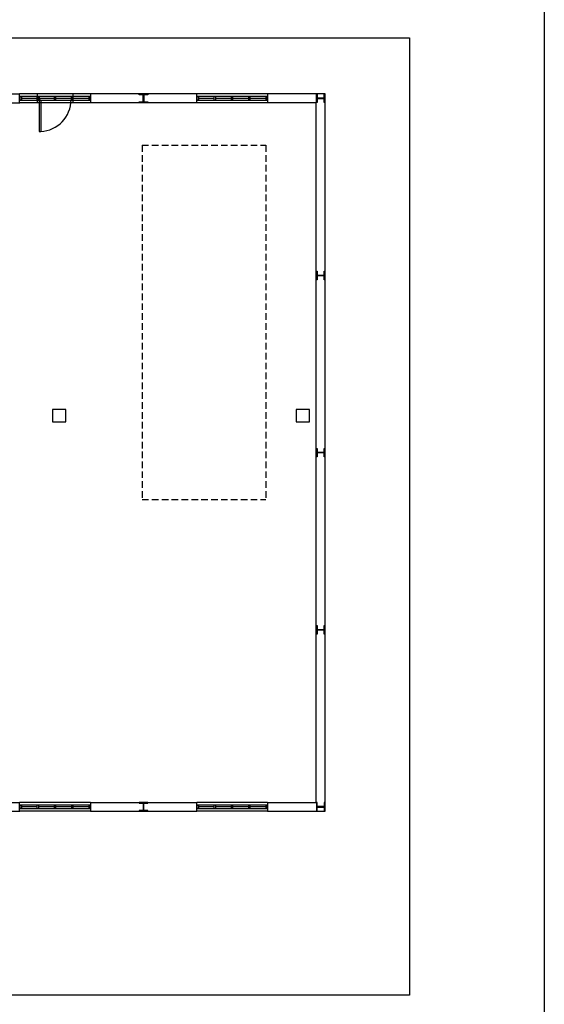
# Model space of a CAD drawing. Header units: millimetres. Extents: x -559 to 10735, y -2326 to 222.
# Tile 660 of 678: x 10172 to 10252, y -1433 to -1283. Entities that reach past the tile are written whole.
import ezdxf

# ---------------------------------------------------------------- set-up
doc = ezdxf.new("R2010")
doc.units = ezdxf.units.MM
doc.header["$LTSCALE"] = 4
doc.linetypes.add('HIDDEN', pattern=[0.375, 0.25, -0.125])
for name, color, linetype in [('Extremos da Area Total', 253, 'Continuous'), ('Modelo', 251, 'Continuous'), ('Planta Baixa', 251, 'Continuous')]:
    doc.layers.add(name, color=color, linetype=linetype)

# ---------------------------------------------------------------- blocks, each defined once
blk = doc.blocks.new('AUW01D3S-flat-27-flat-1')
at = {"color": 9}
for p, q in [((0, 0.125), (-2, 0.125)), ((0, -0.125), (-2, -0.125))]:
    blk.add_line(p, q, dxfattribs=at)
blk = doc.blocks.new('AUD18D1S-flat-57-flat-1')
at = {"color": 9}
for p, q in [((-2, -0.125), (-2, 0.125)), ((0, 0.125), (0, -0.125))]:
    blk.add_line(p, q, dxfattribs=at)
blk = doc.blocks.new('AUD19D1S-flat-57-flat-1')
at = {"color": 9}
for p, q in [((-2, 0), (-2, 0)), ((0, 0), (0, 0))]:
    blk.add_line(p, q, dxfattribs=at)
blk = doc.blocks.new('AUD37D1S-flat-177-flat-1')
at = {"color": 9}
for p, q in [((-0.05, 0.05), (-0.05, -0.05)), ((0, 0.05), (-0.05, 0.05)), ((0, -0.05), (0, 0.05)), ((-0.05, -0.05), (0, -0.05))]:
    blk.add_line(p, q, dxfattribs=at)
at = {"color": 9, "width": 0.5, "flags": 3}
for p in [(-0.05, 0), (-0.05, -0.05)]:
    blk.add_attdef('JAMBPT', p, '', height=0.01, rotation=180, dxfattribs=at)
at = {"color": 9, "oblique": 36.8699, "width": 1.25, "flags": 3}
for p in [(-0.05, 0.05), (-0.05, 0), (-0.05, -0.05)]:
    blk.add_attdef('JAMBPT', p, '', height=0.00632, rotation=243.4349, dxfattribs=at)
blk = doc.blocks.new('AUD37D1S-flat-176-flat-1')
at = {"color": 9}
for p, q in [((0, -0.05), (0, 0.05)), ((0, 0.05), (0.05, 0.05)), ((0.05, 0.05), (0.05, -0.05)), ((0.05, -0.05), (0, -0.05))]:
    blk.add_line(p, q, dxfattribs=at)
at = {"color": 9, "text_generation_flag": 4, "width": 1.25, "flags": 3}
for p in [(0.05, 0.05), (0.05, 0), (0.05, -0.05)]:
    blk.add_attdef('JAMBPT', p, '', height=0.00632, rotation=296.5651, dxfattribs=at)
at = {"color": 9, "text_generation_flag": 4, "width": 0.5, "flags": 3}
for p in [(0.05, 0), (0.05, -0.05)]:
    blk.add_attdef('JAMBPT', p, '', height=0.01, dxfattribs=at)
blk = doc.blocks.new('AUD40D1S-flat-54-flat-1')
at = {"color": 9}
for p, q in [((-1, 0.05), (-1, -0.05)), ((1, 0.05), (-1, 0.05)), ((1, -0.05), (1, 0.05)), ((-1, -0.05), (1, -0.05))]:
    blk.add_line(p, q, dxfattribs=at)
blk = doc.blocks.new('AUD40D1S-flat-53-flat-1')
at = {"color": 9}
for p, q in [((-1, 0.05), (-1, -0.05)), ((1, 0.05), (-1, 0.05)), ((1, -0.05), (1, 0.05)), ((-1, -0.05), (1, -0.05))]:
    blk.add_line(p, q, dxfattribs=at)
blk = doc.blocks.new('AUD37D1S-flat-175-flat-1')
at = {"color": 9}
for p, q in [((-0.05, 0.05), (-0.05, -0.05)), ((0, 0.05), (-0.05, 0.05)), ((0, -0.05), (0, 0.05)), ((-0.05, -0.05), (0, -0.05))]:
    blk.add_line(p, q, dxfattribs=at)
at = {"color": 9, "width": 0.5, "flags": 3}
for p in [(-0.05, 0), (-0.05, -0.05)]:
    blk.add_attdef('JAMBPT', p, '', height=0.01, rotation=180, dxfattribs=at)
at = {"color": 9, "oblique": 36.8699, "width": 1.25, "flags": 3}
for p in [(-0.05, 0.05), (-0.05, 0), (-0.05, -0.05)]:
    blk.add_attdef('JAMBPT', p, '', height=0.00632, rotation=243.4349, dxfattribs=at)
blk = doc.blocks.new('AUD37D1S-flat-174-flat-1')
at = {"color": 9}
for p, q in [((-0.05, 0.05), (-0.05, -0.05)), ((0, 0.05), (-0.05, 0.05)), ((0, -0.05), (0, 0.05)), ((-0.05, -0.05), (0, -0.05))]:
    blk.add_line(p, q, dxfattribs=at)
at = {"color": 9, "width": 0.5, "flags": 3}
for p in [(-0.05, 0), (-0.05, -0.05)]:
    blk.add_attdef('JAMBPT', p, '', height=0.01, rotation=180, dxfattribs=at)
at = {"color": 9, "oblique": 36.8699, "width": 1.25, "flags": 3}
for p in [(-0.05, 0.05), (-0.05, 0), (-0.05, -0.05)]:
    blk.add_attdef('JAMBPT', p, '', height=0.00632, rotation=243.4349, dxfattribs=at)
blk = doc.blocks.new('AUD37D1S-flat-173-flat-1')
at = {"color": 9}
for p, q in [((-0.05, 0.05), (-0.05, -0.05)), ((0, 0.05), (-0.05, 0.05)), ((0, -0.05), (0, 0.05)), ((-0.05, -0.05), (0, -0.05))]:
    blk.add_line(p, q, dxfattribs=at)
at = {"color": 9, "width": 0.5, "flags": 3}
for p in [(-0.05, 0), (-0.05, -0.05)]:
    blk.add_attdef('JAMBPT', p, '', height=0.01, rotation=180, dxfattribs=at)
at = {"color": 9, "oblique": 36.8699, "width": 1.25, "flags": 3}
for p in [(-0.05, 0.05), (-0.05, 0), (-0.05, -0.05)]:
    blk.add_attdef('JAMBPT', p, '', height=0.00632, rotation=243.4349, dxfattribs=at)
blk = doc.blocks.new('AUW01D1S-flat-88-flat-1')
at = {"color": 9}
blk.add_line((0.21875, 0), (-0.21875, 0), dxfattribs=at)
blk = doc.blocks.new('AUW01D1S-flat-87-flat-1')
at = {"color": 9}
blk.add_line((0.21875, 0), (-0.21875, 0), dxfattribs=at)
blk = doc.blocks.new('AUW01D1S-flat-86-flat-1')
at = {"color": 9}
blk.add_line((0.21875, 0), (-0.21875, 0), dxfattribs=at)
blk = doc.blocks.new('AUW01D1S-flat-85-flat-1')
at = {"color": 9}
blk.add_line((0.21875, 0), (-0.21875, 0), dxfattribs=at)
blk = doc.blocks.new('AUW01D3S-flat-26-flat-1')
at = {"color": 9}
for p, q in [((0, 0.125), (-2, 0.125)), ((0, -0.125), (-2, -0.125))]:
    blk.add_line(p, q, dxfattribs=at)
blk = doc.blocks.new('AUD18D1S-flat-56-flat-1')
at = {"color": 9}
for p, q in [((-2, -0.125), (-2, 0.125)), ((0, 0.125), (0, -0.125))]:
    blk.add_line(p, q, dxfattribs=at)
blk = doc.blocks.new('AUD19D1S-flat-56-flat-1')
at = {"color": 9}
for p, q in [((-2, 0), (-2, 0)), ((0, 0), (0, 0))]:
    blk.add_line(p, q, dxfattribs=at)
blk = doc.blocks.new('AUD37D1S-flat-172-flat-1')
at = {"color": 9}
for p, q in [((-0.05, 0.05), (-0.05, -0.05)), ((0, 0.05), (-0.05, 0.05)), ((0, -0.05), (0, 0.05)), ((-0.05, -0.05), (0, -0.05))]:
    blk.add_line(p, q, dxfattribs=at)
at = {"color": 9, "width": 0.5, "flags": 3}
for p in [(-0.05, 0), (-0.05, -0.05)]:
    blk.add_attdef('JAMBPT', p, '', height=0.01, rotation=180, dxfattribs=at)
at = {"color": 9, "oblique": 36.8699, "width": 1.25, "flags": 3}
for p in [(-0.05, 0.05), (-0.05, 0), (-0.05, -0.05)]:
    blk.add_attdef('JAMBPT', p, '', height=0.00632, rotation=243.4349, dxfattribs=at)
blk = doc.blocks.new('AUD37D1S-flat-171-flat-1')
at = {"color": 9}
for p, q in [((0, -0.05), (0, 0.05)), ((0, 0.05), (0.05, 0.05)), ((0.05, 0.05), (0.05, -0.05)), ((0.05, -0.05), (0, -0.05))]:
    blk.add_line(p, q, dxfattribs=at)
at = {"color": 9, "text_generation_flag": 4, "width": 1.25, "flags": 3}
for p in [(0.05, 0.05), (0.05, 0), (0.05, -0.05)]:
    blk.add_attdef('JAMBPT', p, '', height=0.00632, rotation=296.5651, dxfattribs=at)
at = {"color": 9, "text_generation_flag": 4, "width": 0.5, "flags": 3}
for p in [(0.05, 0), (0.05, -0.05)]:
    blk.add_attdef('JAMBPT', p, '', height=0.01, dxfattribs=at)
blk = doc.blocks.new('AUD40D1S-flat-52-flat-1')
at = {"color": 9}
for p, q in [((-1, 0.05), (-1, -0.05)), ((1, 0.05), (-1, 0.05)), ((1, -0.05), (1, 0.05)), ((-1, -0.05), (1, -0.05))]:
    blk.add_line(p, q, dxfattribs=at)
blk = doc.blocks.new('AUD40D1S-flat-51-flat-1')
at = {"color": 9}
for p, q in [((-1, 0.05), (-1, -0.05)), ((1, 0.05), (-1, 0.05)), ((1, -0.05), (1, 0.05)), ((-1, -0.05), (1, -0.05))]:
    blk.add_line(p, q, dxfattribs=at)
blk = doc.blocks.new('AUD37D1S-flat-170-flat-1')
at = {"color": 9}
for p, q in [((-0.05, 0.05), (-0.05, -0.05)), ((0, 0.05), (-0.05, 0.05)), ((0, -0.05), (0, 0.05)), ((-0.05, -0.05), (0, -0.05))]:
    blk.add_line(p, q, dxfattribs=at)
at = {"color": 9, "width": 0.5, "flags": 3}
for p in [(-0.05, 0), (-0.05, -0.05)]:
    blk.add_attdef('JAMBPT', p, '', height=0.01, rotation=180, dxfattribs=at)
at = {"color": 9, "oblique": 36.8699, "width": 1.25, "flags": 3}
for p in [(-0.05, 0.05), (-0.05, 0), (-0.05, -0.05)]:
    blk.add_attdef('JAMBPT', p, '', height=0.00632, rotation=243.4349, dxfattribs=at)
blk = doc.blocks.new('AUD37D1S-flat-169-flat-1')
at = {"color": 9}
for p, q in [((-0.05, 0.05), (-0.05, -0.05)), ((0, 0.05), (-0.05, 0.05)), ((0, -0.05), (0, 0.05)), ((-0.05, -0.05), (0, -0.05))]:
    blk.add_line(p, q, dxfattribs=at)
at = {"color": 9, "width": 0.5, "flags": 3}
for p in [(-0.05, 0), (-0.05, -0.05)]:
    blk.add_attdef('JAMBPT', p, '', height=0.01, rotation=180, dxfattribs=at)
at = {"color": 9, "oblique": 36.8699, "width": 1.25, "flags": 3}
for p in [(-0.05, 0.05), (-0.05, 0), (-0.05, -0.05)]:
    blk.add_attdef('JAMBPT', p, '', height=0.00632, rotation=243.4349, dxfattribs=at)
blk = doc.blocks.new('AUD37D1S-flat-168-flat-1')
at = {"color": 9}
for p, q in [((-0.05, 0.05), (-0.05, -0.05)), ((0, 0.05), (-0.05, 0.05)), ((0, -0.05), (0, 0.05)), ((-0.05, -0.05), (0, -0.05))]:
    blk.add_line(p, q, dxfattribs=at)
at = {"color": 9, "width": 0.5, "flags": 3}
for p in [(-0.05, 0), (-0.05, -0.05)]:
    blk.add_attdef('JAMBPT', p, '', height=0.01, rotation=180, dxfattribs=at)
at = {"color": 9, "oblique": 36.8699, "width": 1.25, "flags": 3}
for p in [(-0.05, 0.05), (-0.05, 0), (-0.05, -0.05)]:
    blk.add_attdef('JAMBPT', p, '', height=0.00632, rotation=243.4349, dxfattribs=at)
blk = doc.blocks.new('AUW01D1S-flat-84-flat-1')
at = {"color": 9}
blk.add_line((0.21875, 0), (-0.21875, 0), dxfattribs=at)
blk = doc.blocks.new('AUW01D1S-flat-83-flat-1')
at = {"color": 9}
blk.add_line((0.21875, 0), (-0.21875, 0), dxfattribs=at)
blk = doc.blocks.new('AUW01D1S-flat-82-flat-1')
at = {"color": 9}
blk.add_line((0.21875, 0), (-0.21875, 0), dxfattribs=at)
blk = doc.blocks.new('AUW01D1S-flat-81-flat-1')
at = {"color": 9}
blk.add_line((0.21875, 0), (-0.21875, 0), dxfattribs=at)
blk = doc.blocks.new('AUW01D3S-flat-25-flat-1')
at = {"color": 9}
for p, q in [((0, 0.125), (-2, 0.125)), ((0, -0.125), (-2, -0.125))]:
    blk.add_line(p, q, dxfattribs=at)
blk = doc.blocks.new('AUD18D1S-flat-55-flat-1')
at = {"color": 9}
for p, q in [((-2, -0.125), (-2, 0.125)), ((0, 0.125), (0, -0.125))]:
    blk.add_line(p, q, dxfattribs=at)
blk = doc.blocks.new('AUD19D1S-flat-55-flat-1')
at = {"color": 9}
for p, q in [((-2, 0), (-2, 0)), ((0, 0), (0, 0))]:
    blk.add_line(p, q, dxfattribs=at)
blk = doc.blocks.new('AUD37D1S-flat-167-flat-1')
at = {"color": 9}
for p, q in [((-0.05, 0.05), (-0.05, -0.05)), ((0, 0.05), (-0.05, 0.05)), ((0, -0.05), (0, 0.05)), ((-0.05, -0.05), (0, -0.05))]:
    blk.add_line(p, q, dxfattribs=at)
at = {"color": 9, "width": 0.5, "flags": 3}
for p in [(-0.05, 0), (-0.05, -0.05)]:
    blk.add_attdef('JAMBPT', p, '', height=0.01, rotation=180, dxfattribs=at)
at = {"color": 9, "oblique": 36.8699, "width": 1.25, "flags": 3}
for p in [(-0.05, 0.05), (-0.05, 0), (-0.05, -0.05)]:
    blk.add_attdef('JAMBPT', p, '', height=0.00632, rotation=243.4349, dxfattribs=at)
blk = doc.blocks.new('AUD37D1S-flat-166-flat-1')
at = {"color": 9}
for p, q in [((0, -0.05), (0, 0.05)), ((0, 0.05), (0.05, 0.05)), ((0.05, 0.05), (0.05, -0.05)), ((0.05, -0.05), (0, -0.05))]:
    blk.add_line(p, q, dxfattribs=at)
at = {"color": 9, "text_generation_flag": 4, "width": 1.25, "flags": 3}
for p in [(0.05, 0.05), (0.05, 0), (0.05, -0.05)]:
    blk.add_attdef('JAMBPT', p, '', height=0.00632, rotation=296.5651, dxfattribs=at)
at = {"color": 9, "text_generation_flag": 4, "width": 0.5, "flags": 3}
for p in [(0.05, 0), (0.05, -0.05)]:
    blk.add_attdef('JAMBPT', p, '', height=0.01, dxfattribs=at)
blk = doc.blocks.new('AUD40D1S-flat-50-flat-1')
at = {"color": 9}
for p, q in [((-1, 0.05), (-1, -0.05)), ((1, 0.05), (-1, 0.05)), ((1, -0.05), (1, 0.05)), ((-1, -0.05), (1, -0.05))]:
    blk.add_line(p, q, dxfattribs=at)
blk = doc.blocks.new('AUD40D1S-flat-49-flat-1')
at = {"color": 9}
for p, q in [((-1, 0.05), (-1, -0.05)), ((1, 0.05), (-1, 0.05)), ((1, -0.05), (1, 0.05)), ((-1, -0.05), (1, -0.05))]:
    blk.add_line(p, q, dxfattribs=at)
blk = doc.blocks.new('AUD37D1S-flat-165-flat-1')
at = {"color": 9}
for p, q in [((-0.05, 0.05), (-0.05, -0.05)), ((0, 0.05), (-0.05, 0.05)), ((0, -0.05), (0, 0.05)), ((-0.05, -0.05), (0, -0.05))]:
    blk.add_line(p, q, dxfattribs=at)
at = {"color": 9, "width": 0.5, "flags": 3}
for p in [(-0.05, 0), (-0.05, -0.05)]:
    blk.add_attdef('JAMBPT', p, '', height=0.01, rotation=180, dxfattribs=at)
at = {"color": 9, "oblique": 36.8699, "width": 1.25, "flags": 3}
for p in [(-0.05, 0.05), (-0.05, 0), (-0.05, -0.05)]:
    blk.add_attdef('JAMBPT', p, '', height=0.00632, rotation=243.4349, dxfattribs=at)
blk = doc.blocks.new('AUD37D1S-flat-164-flat-1')
at = {"color": 9}
for p, q in [((-0.05, 0.05), (-0.05, -0.05)), ((0, 0.05), (-0.05, 0.05)), ((0, -0.05), (0, 0.05)), ((-0.05, -0.05), (0, -0.05))]:
    blk.add_line(p, q, dxfattribs=at)
at = {"color": 9, "width": 0.5, "flags": 3}
for p in [(-0.05, 0), (-0.05, -0.05)]:
    blk.add_attdef('JAMBPT', p, '', height=0.01, rotation=180, dxfattribs=at)
at = {"color": 9, "oblique": 36.8699, "width": 1.25, "flags": 3}
for p in [(-0.05, 0.05), (-0.05, 0), (-0.05, -0.05)]:
    blk.add_attdef('JAMBPT', p, '', height=0.00632, rotation=243.4349, dxfattribs=at)
blk = doc.blocks.new('AUD37D1S-flat-163-flat-1')
at = {"color": 9}
for p, q in [((-0.05, 0.05), (-0.05, -0.05)), ((0, 0.05), (-0.05, 0.05)), ((0, -0.05), (0, 0.05)), ((-0.05, -0.05), (0, -0.05))]:
    blk.add_line(p, q, dxfattribs=at)
at = {"color": 9, "width": 0.5, "flags": 3}
for p in [(-0.05, 0), (-0.05, -0.05)]:
    blk.add_attdef('JAMBPT', p, '', height=0.01, rotation=180, dxfattribs=at)
at = {"color": 9, "oblique": 36.8699, "width": 1.25, "flags": 3}
for p in [(-0.05, 0.05), (-0.05, 0), (-0.05, -0.05)]:
    blk.add_attdef('JAMBPT', p, '', height=0.00632, rotation=243.4349, dxfattribs=at)
blk = doc.blocks.new('AUW01D1S-flat-80-flat-1')
at = {"color": 9}
blk.add_line((0.21875, 0), (-0.21875, 0), dxfattribs=at)
blk = doc.blocks.new('AUW01D1S-flat-79-flat-1')
at = {"color": 9}
blk.add_line((0.21875, 0), (-0.21875, 0), dxfattribs=at)
blk = doc.blocks.new('AUW01D1S-flat-78-flat-1')
at = {"color": 9}
blk.add_line((0.21875, 0), (-0.21875, 0), dxfattribs=at)
blk = doc.blocks.new('AUW01D1S-flat-77-flat-1')
at = {"color": 9}
blk.add_line((0.21875, 0), (-0.21875, 0), dxfattribs=at)
blk = doc.blocks.new('AUW01D3S-flat-24-flat-1')
at = {"color": 9}
for p, q in [((0, 0.125), (-2, 0.125)), ((0, -0.125), (-2, -0.125))]:
    blk.add_line(p, q, dxfattribs=at)
blk = doc.blocks.new('AUD18D1S-flat-54-flat-1')
at = {"color": 9}
for p, q in [((-2, -0.125), (-2, 0.125)), ((0, 0.125), (0, -0.125))]:
    blk.add_line(p, q, dxfattribs=at)
blk = doc.blocks.new('AUD19D1S-flat-54-flat-1')
at = {"color": 9}
for p, q in [((-2, 0), (-2, 0)), ((0, 0), (0, 0))]:
    blk.add_line(p, q, dxfattribs=at)
blk = doc.blocks.new('AUD37D1S-flat-162-flat-1')
at = {"color": 9}
for p, q in [((-0.05, 0.05), (-0.05, -0.05)), ((0, 0.05), (-0.05, 0.05)), ((0, -0.05), (0, 0.05)), ((-0.05, -0.05), (0, -0.05))]:
    blk.add_line(p, q, dxfattribs=at)
at = {"color": 9, "width": 0.5, "flags": 3}
for p in [(-0.05, 0), (-0.05, -0.05)]:
    blk.add_attdef('JAMBPT', p, '', height=0.01, rotation=180, dxfattribs=at)
at = {"color": 9, "oblique": 36.8699, "width": 1.25, "flags": 3}
for p in [(-0.05, 0.05), (-0.05, 0), (-0.05, -0.05)]:
    blk.add_attdef('JAMBPT', p, '', height=0.00632, rotation=243.4349, dxfattribs=at)
blk = doc.blocks.new('AUD37D1S-flat-161-flat-1')
at = {"color": 9}
for p, q in [((0, -0.05), (0, 0.05)), ((0, 0.05), (0.05, 0.05)), ((0.05, 0.05), (0.05, -0.05)), ((0.05, -0.05), (0, -0.05))]:
    blk.add_line(p, q, dxfattribs=at)
at = {"color": 9, "text_generation_flag": 4, "width": 1.25, "flags": 3}
for p in [(0.05, 0.05), (0.05, 0), (0.05, -0.05)]:
    blk.add_attdef('JAMBPT', p, '', height=0.00632, rotation=296.5651, dxfattribs=at)
at = {"color": 9, "text_generation_flag": 4, "width": 0.5, "flags": 3}
for p in [(0.05, 0), (0.05, -0.05)]:
    blk.add_attdef('JAMBPT', p, '', height=0.01, dxfattribs=at)
blk = doc.blocks.new('AUD40D1S-flat-48-flat-1')
at = {"color": 9}
for p, q in [((-1, 0.05), (-1, -0.05)), ((1, 0.05), (-1, 0.05)), ((1, -0.05), (1, 0.05)), ((-1, -0.05), (1, -0.05))]:
    blk.add_line(p, q, dxfattribs=at)
blk = doc.blocks.new('AUD40D1S-flat-47-flat-1')
at = {"color": 9}
for p, q in [((-1, 0.05), (-1, -0.05)), ((1, 0.05), (-1, 0.05)), ((1, -0.05), (1, 0.05)), ((-1, -0.05), (1, -0.05))]:
    blk.add_line(p, q, dxfattribs=at)
blk = doc.blocks.new('AUD37D1S-flat-160-flat-1')
at = {"color": 9}
for p, q in [((-0.05, 0.05), (-0.05, -0.05)), ((0, 0.05), (-0.05, 0.05)), ((0, -0.05), (0, 0.05)), ((-0.05, -0.05), (0, -0.05))]:
    blk.add_line(p, q, dxfattribs=at)
at = {"color": 9, "width": 0.5, "flags": 3}
for p in [(-0.05, 0), (-0.05, -0.05)]:
    blk.add_attdef('JAMBPT', p, '', height=0.01, rotation=180, dxfattribs=at)
at = {"color": 9, "oblique": 36.8699, "width": 1.25, "flags": 3}
for p in [(-0.05, 0.05), (-0.05, 0), (-0.05, -0.05)]:
    blk.add_attdef('JAMBPT', p, '', height=0.00632, rotation=243.4349, dxfattribs=at)
blk = doc.blocks.new('AUD37D1S-flat-159-flat-1')
at = {"color": 9}
for p, q in [((-0.05, 0.05), (-0.05, -0.05)), ((0, 0.05), (-0.05, 0.05)), ((0, -0.05), (0, 0.05)), ((-0.05, -0.05), (0, -0.05))]:
    blk.add_line(p, q, dxfattribs=at)
at = {"color": 9, "width": 0.5, "flags": 3}
for p in [(-0.05, 0), (-0.05, -0.05)]:
    blk.add_attdef('JAMBPT', p, '', height=0.01, rotation=180, dxfattribs=at)
at = {"color": 9, "oblique": 36.8699, "width": 1.25, "flags": 3}
for p in [(-0.05, 0.05), (-0.05, 0), (-0.05, -0.05)]:
    blk.add_attdef('JAMBPT', p, '', height=0.00632, rotation=243.4349, dxfattribs=at)
blk = doc.blocks.new('AUD37D1S-flat-158-flat-1')
at = {"color": 9}
for p, q in [((-0.05, 0.05), (-0.05, -0.05)), ((0, 0.05), (-0.05, 0.05)), ((0, -0.05), (0, 0.05)), ((-0.05, -0.05), (0, -0.05))]:
    blk.add_line(p, q, dxfattribs=at)
at = {"color": 9, "width": 0.5, "flags": 3}
for p in [(-0.05, 0), (-0.05, -0.05)]:
    blk.add_attdef('JAMBPT', p, '', height=0.01, rotation=180, dxfattribs=at)
at = {"color": 9, "oblique": 36.8699, "width": 1.25, "flags": 3}
for p in [(-0.05, 0.05), (-0.05, 0), (-0.05, -0.05)]:
    blk.add_attdef('JAMBPT', p, '', height=0.00632, rotation=243.4349, dxfattribs=at)
blk = doc.blocks.new('AUW01D1S-flat-76-flat-1')
at = {"color": 9}
blk.add_line((0.21875, 0), (-0.21875, 0), dxfattribs=at)
blk = doc.blocks.new('AUW01D1S-flat-75-flat-1')
at = {"color": 9}
blk.add_line((0.21875, 0), (-0.21875, 0), dxfattribs=at)
blk = doc.blocks.new('AUW01D1S-flat-74-flat-1')
at = {"color": 9}
blk.add_line((0.21875, 0), (-0.21875, 0), dxfattribs=at)
blk = doc.blocks.new('AUW01D1S-flat-73-flat-1')
at = {"color": 9}
blk.add_line((0.21875, 0), (-0.21875, 0), dxfattribs=at)
blk = doc.blocks.new('AUD18D1S-flat-21-flat-1')
at = {"color": 9}
for p, q in [((-1, -0.125), (-1, 0.125)), ((0, 0.125), (0, -0.125))]:
    blk.add_line(p, q, dxfattribs=at)
blk = doc.blocks.new('AUD19D1S-flat-21-flat-1')
at = {"color": 9}
for p, q in [((0, 0), (0, 0)), ((-1, 0), (-1, 0))]:
    blk.add_line(p, q, dxfattribs=at)
blk = doc.blocks.new('AUD37D1S-flat-60-flat-1')
at = {"color": 9}
for p, q in [((-0.05, 0.0375), (-0.05, -0.0375)), ((0, 0.0375), (-0.05, 0.0375)), ((0, -0.0375), (0, 0.0375)), ((-0.05, -0.0375), (0, -0.0375))]:
    blk.add_line(p, q, dxfattribs=at)
at = {"color": 9, "width": 0.666667, "flags": 3}
for p in [(-0.05, 0), (-0.05, -0.0375)]:
    blk.add_attdef('JAMBPT', p, '', height=0.0075, rotation=180, dxfattribs=at)
at = {"color": 9, "oblique": 22.61986, "width": 1.083333, "flags": 3}
for p in [(-0.05, 0.0375), (-0.05, 0), (-0.05, -0.0375)]:
    blk.add_attdef('JAMBPT', p, '', height=0.00588, rotation=236.30993, dxfattribs=at)
blk = doc.blocks.new('AUD37D1S-flat-59-flat-1')
at = {"color": 9}
for p, q in [((0, -0.0375), (0, 0.0375)), ((0, 0.0375), (0.05, 0.0375)), ((0.05, 0.0375), (0.05, -0.0375)), ((0.05, -0.0375), (0, -0.0375))]:
    blk.add_line(p, q, dxfattribs=at)
at = {"color": 9, "text_generation_flag": 4, "width": 1.083333, "flags": 3}
for p in [(0.05, 0.0375), (0.05, 0), (0.05, -0.0375)]:
    blk.add_attdef('JAMBPT', p, '', height=0.00588, rotation=303.69007, dxfattribs=at)
at = {"color": 9, "text_generation_flag": 4, "width": 0.666667, "flags": 3}
for p in [(0.05, 0), (0.05, -0.0375)]:
    blk.add_attdef('JAMBPT', p, '', height=0.0075, dxfattribs=at)
blk = doc.blocks.new('AUD41D1S-flat-11-flat-1')
at = {"color": 9}
for p, q in [((-0.5, 0.0375), (-0.5, -0.0375)), ((0.5, -0.0375), (0.5, 0.0375))]:
    blk.add_line(p, q, dxfattribs=at)
blk = doc.blocks.new('AUD29D1S-flat-15-flat-1')
at = {"color": 9}
for p, q in [((-0.45, 0), (-0.406, 0)), ((-0.45, 0), (-0.45, -0.9)), ((-0.406, 0), (-0.406, -0.9)), ((-0.45, -0.9), (-0.406, -0.9))]:
    blk.add_line(p, q, dxfattribs=at)
blk.add_ellipse((-0.45, 0), major_axis=(-0.636, -0.636), ratio=1, start_param=0.834028, end_param=2.356194, dxfattribs=at)

msp = doc.modelspace()

# ---------------------------------------------------------------- linework, layer by layer
at = {"layer": 'Extremos da Area Total'}
msp.add_lwpolyline([(9728.59, -1302.87), (9728.59, -1285.94), (10231.4, -1285.94), (10231.4, -1431.23), (9728.59, -1431.23), (9728.59, -1305.72)], dxfattribs=at)
at = {"layer": 'Modelo'}
msp.add_lwpolyline([(10251.88, -1550.65), (9708.12, -1550.65), (9708.12, -1178.92), (10251.88, -1178.92)], close=True, dxfattribs=at)
at = {"layer": 'Planta Baixa'}
for p, q in [((9872.62, -1294.46), (10172.21, -1294.46)), ((10199.09, -1294.46), (10182.96, -1294.46)), ((10218.58, -1294.46), (10209.85, -1294.46)), ((10218.58, -1403.32), (10218.58, -1294.46)), ((9872.62, -1295.8), (10172.21, -1295.8)), ((10199.09, -1295.8), (10182.96, -1295.8)), ((10217.24, -1295.8), (10209.85, -1295.8)), ((10217.24, -1401.98), (10217.24, -1295.8)), ((10156.08, -1401.98), (10172.21, -1401.98)), ((10182.96, -1401.98), (10199.09, -1401.98)), ((10209.85, -1401.98), (10217.24, -1401.98)), ((10156.08, -1403.32), (10172.21, -1403.32)), ((10182.96, -1403.32), (10199.09, -1403.32)), ((10209.85, -1403.32), (10218.58, -1403.32))]:
    msp.add_line(p, q, dxfattribs=at)
at = {"layer": 'Planta Baixa', "linetype": 'HIDDEN'}
for p, q in [((10190.79, -1302.24), (10209.61, -1302.24)), ((10190.79, -1302.24), (10190.79, -1356)), ((10209.61, -1302.24), (10209.61, -1356)), ((10190.79, -1356), (10209.61, -1356))]:
    msp.add_line(p, q, dxfattribs=at)
at = {"layer": 'Planta Baixa'}
for points in [[(10191.67, -1294.48), (10191.67, -1294.59), (10191.14, -1294.59, 0.414214), (10191.08, -1294.64), (10191.08, -1295.61, 0.414214), (10191.14, -1295.67), (10191.67, -1295.67), (10191.67, -1295.77), (10190.38, -1295.77), (10190.38, -1295.67), (10190.92, -1295.67, 0.414214), (10190.97, -1295.61), (10190.97, -1294.64, 0.414214), (10190.92, -1294.59), (10190.38, -1294.59), (10190.38, -1294.48)], [(10218.55, -1295.77), (10218.45, -1295.77), (10218.45, -1295.24, 0.414214), (10218.39, -1295.18), (10217.43, -1295.18, 0.414214), (10217.37, -1295.24), (10217.37, -1295.77), (10217.26, -1295.77), (10217.26, -1294.48), (10217.37, -1294.48), (10217.37, -1295.02, 0.414214), (10217.43, -1295.07), (10218.39, -1295.07, 0.414214), (10218.45, -1295.02), (10218.45, -1294.48), (10218.55, -1294.48)], [(10218.55, -1322.65), (10218.45, -1322.65), (10218.45, -1322.12, 0.414214), (10218.39, -1322.06), (10217.43, -1322.06, 0.414214), (10217.37, -1322.12), (10217.37, -1322.65), (10217.26, -1322.65), (10217.26, -1321.36), (10217.37, -1321.36), (10217.37, -1321.9, 0.414214), (10217.43, -1321.95), (10218.39, -1321.95, 0.414214), (10218.45, -1321.9), (10218.45, -1321.36), (10218.55, -1321.36)], [(10218.55, -1349.53), (10218.45, -1349.53), (10218.45, -1349, 0.414214), (10218.39, -1348.94), (10217.43, -1348.94, 0.414214), (10217.37, -1349), (10217.37, -1349.53), (10217.26, -1349.53), (10217.26, -1348.24), (10217.37, -1348.24), (10217.37, -1348.78, 0.414214), (10217.43, -1348.84), (10218.39, -1348.84, 0.414214), (10218.45, -1348.78), (10218.45, -1348.24), (10218.55, -1348.24)], [(10218.55, -1376.42), (10218.45, -1376.42), (10218.45, -1375.88, 0.414214), (10218.39, -1375.82), (10217.43, -1375.82, 0.414214), (10217.37, -1375.88), (10217.37, -1376.42), (10217.26, -1376.42), (10217.26, -1375.13), (10217.37, -1375.13), (10217.37, -1375.66, 0.414214), (10217.43, -1375.72), (10218.39, -1375.72, 0.414214), (10218.45, -1375.66), (10218.45, -1375.13), (10218.55, -1375.13)], [(10191.67, -1403.3), (10191.67, -1403.19), (10191.14, -1403.19, -0.414214), (10191.08, -1403.14), (10191.08, -1402.17, -0.414214), (10191.14, -1402.11), (10191.67, -1402.11), (10191.67, -1402.01), (10190.38, -1402.01), (10190.38, -1402.11), (10190.92, -1402.11, -0.414214), (10190.97, -1402.17), (10190.97, -1403.14, -0.414214), (10190.92, -1403.19), (10190.38, -1403.19), (10190.38, -1403.3)], [(10218.55, -1402.01), (10218.45, -1402.01), (10218.45, -1402.54, -0.414214), (10218.39, -1402.6), (10217.43, -1402.6, -0.414214), (10217.37, -1402.54), (10217.37, -1402.01), (10217.26, -1402.01), (10217.26, -1403.3), (10217.37, -1403.3), (10217.37, -1402.76, -0.414214), (10217.43, -1402.71), (10218.39, -1402.71, -0.414214), (10218.45, -1402.76), (10218.45, -1403.3), (10218.55, -1403.3)]]:
    msp.add_lwpolyline(points, format="xyb", close=True, dxfattribs=at)
for points in [[(10177.22, -1344.2), (10179.22, -1344.2), (10179.22, -1342.35), (10177.22, -1342.35)], [(10214.22, -1344.2), (10216.22, -1344.2), (10216.22, -1342.35), (10214.22, -1342.35)]]:
    msp.add_lwpolyline(points, close=True, dxfattribs=at)

# ---------------------------------------------------------------- block references
at = {"layer": 'Planta Baixa', "xscale": 5.376215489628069, "yscale": 5.376215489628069, "zscale": 5.376215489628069}
for name, p in [('AUW01D3S-flat-25-flat-1', (10182.96, -1295.13)), ('AUD18D1S-flat-55-flat-1', (10182.96, -1295.13)), ('AUD37D1S-flat-166-flat-1', (10172.21, -1295.13)), ('AUD40D1S-flat-50-flat-1', (10177.59, -1295.13)), ('AUD40D1S-flat-49-flat-1', (10177.59, -1295.13)), ('AUD19D1S-flat-55-flat-1', (10182.96, -1295.13)), ('AUW01D1S-flat-77-flat-1', (10173.66, -1295.13)), ('AUD37D1S-flat-163-flat-1', (10175.1, -1295.13)), ('AUD18D1S-flat-21-flat-1', (10180.28, -1295.13)), ('AUD37D1S-flat-59-flat-1', (10174.9, -1295.13)), ('AUD41D1S-flat-11-flat-1', (10177.59, -1295.13)), ('AUD19D1S-flat-21-flat-1', (10180.28, -1295.13)), ('AUW01D1S-flat-78-flat-1', (10176.28, -1295.13)), ('AUD29D1S-flat-15-flat-1', (10177.59, -1295.33)), ('AUD37D1S-flat-164-flat-1', (10177.72, -1295.13)), ('AUW01D1S-flat-79-flat-1', (10178.9, -1295.13)), ('AUD37D1S-flat-60-flat-1', (10180.28, -1295.13)), ('AUD37D1S-flat-165-flat-1', (10180.34, -1295.13)), ('AUW01D1S-flat-80-flat-1', (10181.52, -1295.13)), ('AUD37D1S-flat-167-flat-1', (10182.96, -1295.13)), ('AUW01D3S-flat-27-flat-1', (10209.85, -1295.13)), ('AUD18D1S-flat-57-flat-1', (10209.85, -1295.13)), ('AUD37D1S-flat-176-flat-1', (10199.09, -1295.13)), ('AUD40D1S-flat-54-flat-1', (10204.47, -1295.13)), ('AUD40D1S-flat-53-flat-1', (10204.47, -1295.13)), ('AUD19D1S-flat-57-flat-1', (10209.85, -1295.13)), ('AUW01D1S-flat-85-flat-1', (10200.54, -1295.13)), ('AUD37D1S-flat-173-flat-1', (10201.98, -1295.13)), ('AUW01D1S-flat-86-flat-1', (10203.16, -1295.13)), ('AUD37D1S-flat-174-flat-1', (10204.6, -1295.13)), ('AUW01D1S-flat-87-flat-1', (10205.78, -1295.13)), ('AUD37D1S-flat-175-flat-1', (10207.22, -1295.13)), ('AUW01D1S-flat-88-flat-1', (10208.4, -1295.13)), ('AUD37D1S-flat-177-flat-1', (10209.85, -1295.13)), ('AUW01D3S-flat-24-flat-1', (10182.96, -1402.65)), ('AUD18D1S-flat-54-flat-1', (10182.96, -1402.65)), ('AUD37D1S-flat-161-flat-1', (10172.21, -1402.65)), ('AUD40D1S-flat-48-flat-1', (10177.59, -1402.65)), ('AUD40D1S-flat-47-flat-1', (10177.59, -1402.65)), ('AUD19D1S-flat-54-flat-1', (10182.96, -1402.65)), ('AUW01D1S-flat-73-flat-1', (10173.66, -1402.65)), ('AUD37D1S-flat-158-flat-1', (10175.1, -1402.65)), ('AUW01D1S-flat-74-flat-1', (10176.28, -1402.65)), ('AUD37D1S-flat-159-flat-1', (10177.72, -1402.65)), ('AUW01D1S-flat-75-flat-1', (10178.9, -1402.65)), ('AUD37D1S-flat-160-flat-1', (10180.34, -1402.65)), ('AUW01D1S-flat-76-flat-1', (10181.52, -1402.65)), ('AUD37D1S-flat-162-flat-1', (10182.96, -1402.65)), ('AUW01D3S-flat-26-flat-1', (10209.85, -1402.65)), ('AUD18D1S-flat-56-flat-1', (10209.85, -1402.65)), ('AUD37D1S-flat-171-flat-1', (10199.09, -1402.65)), ('AUD40D1S-flat-52-flat-1', (10204.47, -1402.65)), ('AUD40D1S-flat-51-flat-1', (10204.47, -1402.65)), ('AUD19D1S-flat-56-flat-1', (10209.85, -1402.65)), ('AUW01D1S-flat-81-flat-1', (10200.54, -1402.65)), ('AUD37D1S-flat-168-flat-1', (10201.98, -1402.65)), ('AUW01D1S-flat-82-flat-1', (10203.16, -1402.65)), ('AUD37D1S-flat-169-flat-1', (10204.6, -1402.65)), ('AUW01D1S-flat-83-flat-1', (10205.78, -1402.65)), ('AUD37D1S-flat-170-flat-1', (10207.22, -1402.65)), ('AUW01D1S-flat-84-flat-1', (10208.4, -1402.65)), ('AUD37D1S-flat-172-flat-1', (10209.85, -1402.65))]:
    msp.add_blockref(name, p, dxfattribs=at)

doc.saveas('drawing.dxf')
